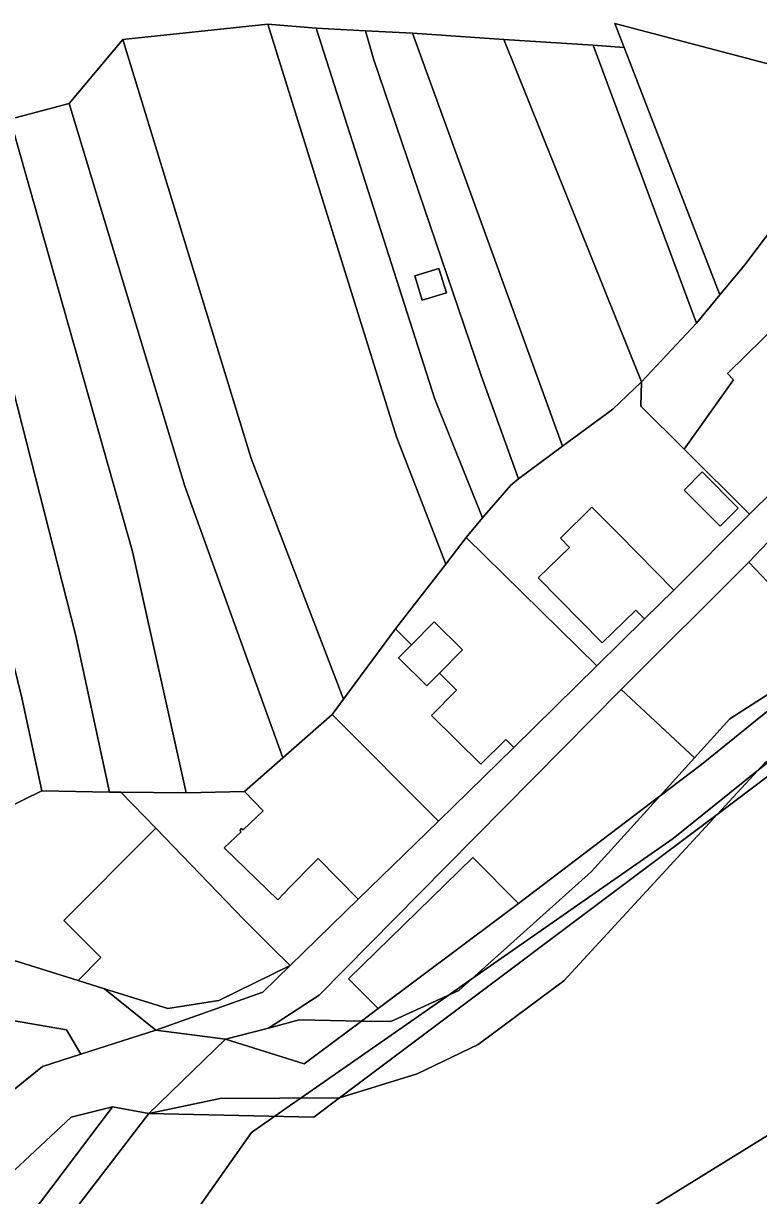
# Model space of a CAD drawing. Extents: x -502026 to -497664, y -1143484 to -1138019.
# Drawn here: x -499060 to -498942.3, y -1140641.6 to -1140454.1 of the extents above; entities that cross this region are included whole.
import ezdxf

# ---------------------------------------------------------------- set-up
doc = ezdxf.new("R2010")
doc.units = 0
for name, color, linetype in [('25', 7, 'Continuous'), ('31', 7, 'Continuous'), ('37', 7, 'Continuous'), ('49', 7, 'Continuous'), ('55', 7, 'Continuous'), ('62', 7, 'Continuous'), ('7', 7, 'Continuous')]:
    doc.layers.add(name, color=color, linetype=linetype)

msp = doc.modelspace()

# ---------------------------------------------------------------- linework, layer by layer
at = {"layer": '25'}
for points in [[(-498890.8, -1140475.65), (-498922.6, -1140511.74), (-498928.68, -1140517.74), (-498930.15, -1140516.24), (-498924.34, -1140510.54), (-498935.81, -1140498.83), (-498941.63, -1140504.53), (-498947.33, -1140510.12), (-498946.34, -1140511.13), (-498954.27, -1140522.22), (-498961.19, -1140515.33), (-498961.1, -1140511.46), (-498952.29, -1140502.04), (-498948.55, -1140497.54), (-498944.54, -1140492.72), (-498936.48, -1140482.05), (-498928.3, -1140476.6), (-498916.42, -1140476.25), (-498904.11, -1140470.12)], [(-498954.27, -1140522.22), (-498943.82, -1140532.62), (-498955.93, -1140544.75), (-498964.73, -1140535.81), (-498969.01, -1140531.46), (-498974.07, -1140536.44), (-498972.62, -1140537.91), (-498977.6, -1140542.79), (-498967.37, -1140553.2), (-498962.02, -1140547.94), (-498960.62, -1140549.36), (-498968.23, -1140556.84), (-498989.14, -1140536.34), (-498986.56, -1140533.2), (-498982.02, -1140527.96), (-498980.78, -1140526.94), (-498973.74, -1140521.71), (-498965.68, -1140515.83), (-498961.1, -1140511.46), (-498961.19, -1140515.33)], [(-498945.62, -1140531.66), (-498951.37, -1140525.85), (-498954.24, -1140528.79), (-498948.49, -1140534.52)], [(-498930.33, -1140553.82), (-498930.71, -1140554.16), (-498943.89, -1140540.27), (-498940.88, -1140537.06), (-498938.05, -1140539.99), (-498930.23, -1140548.1), (-498932.94, -1140550.79)], [(-498930.33, -1140553.82), (-498927.28, -1140551.13), (-498932.81, -1140557.55), (-498935.53, -1140558.45), (-498936.99, -1140558.93), (-498946.95, -1140565.32), (-498952.59, -1140571.55), (-498964.35, -1140560.64), (-498943.89, -1140540.27), (-498930.71, -1140554.16)], [(-498997.92, -1140553.5), (-498999.99, -1140555.6), (-498995.46, -1140560.08), (-498993.42, -1140558.01), (-498990.69, -1140560.74), (-498994.69, -1140564.78), (-498986.8, -1140572.59), (-498982.82, -1140568.62), (-498981.52, -1140569.92), (-498993.59, -1140581.69), (-499010.58, -1140564.66), (-499008.77, -1140562.22), (-499000.46, -1140550.96)], [(-498952.59, -1140571.55), (-498958.11, -1140577.64), (-498980.79, -1140594.87), (-498988.07, -1140587.53), (-499007.96, -1140606.9), (-499003.23, -1140611.68), (-499005.89, -1140613.67), (-499015.88, -1140613.49), (-499020.77, -1140614.83), (-499012.69, -1140609.53), (-498992.42, -1140589.03), (-498964.35, -1140560.64)], [(-499046.23, -1140577.07), (-499044.44, -1140577.08), (-499038.84, -1140582.85), (-499039.7, -1140583.71), (-499053.55, -1140597.58), (-499047.59, -1140603.5), (-499051.26, -1140607.19), (-499065.8, -1140602.64), (-499078.37, -1140605.55), (-499074.79, -1140603.26), (-499079.03, -1140596.64), (-499087.03, -1140601.69), (-499087.82, -1140600.44), (-499088.69, -1140601.02), (-499089.09, -1140596.91), (-499093.56, -1140591.31), (-499086.55, -1140583.39), (-499081.37, -1140581.73), (-499069.49, -1140582.91), (-499066.15, -1140581.28), (-499057.06, -1140576.83)], [(-499006.42, -1140594.19), (-499017.3, -1140604.79), (-499020.21, -1140601.97), (-499024.71, -1140597.42), (-499038.84, -1140582.85), (-499044.44, -1140577.08), (-499033.96, -1140577.16), (-499024.65, -1140576.94), (-499021.61, -1140580.04), (-499024.84, -1140583.11), (-499025.08, -1140582.88), (-499025.39, -1140583.18), (-499025.16, -1140583.42), (-499027.88, -1140585.97), (-499019.3, -1140594.3), (-499017.33, -1140592.23), (-499013.46, -1140588.32), (-499012.82, -1140587.69)], [(-498980.79, -1140594.87), (-498983.98, -1140597.29), (-499003.23, -1140611.68), (-499007.96, -1140606.9), (-498988.07, -1140587.53)]]:
    msp.add_lwpolyline(points, close=True, dxfattribs=at)
at = {"layer": '31'}
msp.add_lwpolyline([(-499059.51, -1140653.93), (-499039.93, -1140628.44), (-499013.55, -1140629.05), (-499009.4, -1140625.94), (-498996.99, -1140622.13), (-498987.24, -1140617.45), (-498973.5, -1140607.22), (-498948.97, -1140580.65), (-498935.04, -1140570.14), (-498907.96, -1140560.79), (-498895.38, -1140560.58), (-498874.34, -1140563.89), (-498867.37, -1140567.21), (-498859.35, -1140611.25), (-498869.14, -1140609.91), (-498879.88, -1140608.33), (-498894.57, -1140606.97), (-498911.97, -1140616.22), (-498924.99, -1140623.14), (-498937.03, -1140629.54), (-498937.32, -1140629.72), (-498959.23, -1140643.29)], dxfattribs=at)
at = {"layer": '37'}
for points in [[(-499013.17, -1140454.85), (-498999.04, -1140499.09), (-498994.15, -1140514.21), (-498986.56, -1140533.2), (-498989.14, -1140536.34), (-498992.42, -1140540.58), (-499000.32, -1140520.22), (-499020.89, -1140454.24)], [(-498963.85, -1140457.95), (-498948.55, -1140497.54), (-498952.29, -1140502.04), (-498968.84, -1140457.62)], [(-498906.82, -1140746.51), (-498919.69, -1140800.87), (-498919.61, -1140811.92), (-498935.58, -1140723.88), (-498959.33, -1140643.34), (-498959.23, -1140643.29), (-498937.32, -1140629.72), (-498919.24, -1140694.63)]]:
    msp.add_lwpolyline(points, close=True, dxfattribs=at)
at = {"layer": '49'}
for points in [[(-498935.04, -1140570.14), (-498941.24, -1140572.28), (-498948.97, -1140580.65), (-499009.4, -1140625.94), (-499028.52, -1140626.08), (-499039.93, -1140628.44), (-499027.65, -1140616.56), (-499015.06, -1140620.53), (-499005.89, -1140613.67), (-499001.19, -1140613.75), (-498990.3, -1140608.8), (-498969.1, -1140589.77), (-498958.11, -1140577.64), (-498951.5, -1140572.66), (-498932.81, -1140557.55), (-498919.26, -1140553.08), (-498915.91, -1140552.5), (-498924.95, -1140562.52)], [(-498958.11, -1140577.64), (-498952.59, -1140571.55), (-498946.95, -1140565.32), (-498936.99, -1140558.93), (-498935.53, -1140558.45), (-498932.81, -1140557.55), (-498951.5, -1140572.66)], [(-499009.4, -1140625.94), (-498948.97, -1140580.65), (-498973.5, -1140607.22), (-498987.24, -1140617.45), (-498996.99, -1140622.13)], [(-499005.89, -1140613.67), (-499015.06, -1140620.53), (-499027.65, -1140616.56), (-499020.77, -1140614.83), (-499015.88, -1140613.49)]]:
    msp.add_lwpolyline(points, close=True, dxfattribs=at)
msp.add_lwpolyline([(-499065.36, -1140627.7), (-499056.95, -1140620.92), (-499050.8, -1140618.95), (-499038.79, -1140615.12), (-499027.65, -1140616.56), (-499039.93, -1140628.44), (-499045.77, -1140627.37), (-499052.36, -1140629.03), (-499063.95, -1140639.83)], dxfattribs=at)
at = {"layer": '55'}
for points in [[(-498783.43, -1140512.69), (-498817.31, -1140501.5), (-498820.56, -1140500.53), (-498829.89, -1140496.72), (-498830.92, -1140496.39), (-498838.59, -1140493.92), (-498874.5, -1140482.41), (-498886.41, -1140477.51), (-498890.8, -1140475.65), (-498904.11, -1140470.12), (-498932.03, -1140463.78), (-498932.31, -1140462.83), (-498965.33, -1140454.12), (-498963.85, -1140457.95), (-498968.84, -1140457.62), (-498983.13, -1140456.67), (-498997.71, -1140455.69), (-499005.24, -1140455.31), (-499013.17, -1140454.85), (-499020.89, -1140454.24), (-499044.1, -1140456.67), (-499052.69, -1140466.93), (-499062.15, -1140469.42)], [(-498940.88, -1140537.06), (-498943.89, -1140540.27), (-498964.35, -1140560.64), (-498992.42, -1140589.03), (-499012.69, -1140609.53), (-499020.77, -1140614.83), (-499027.65, -1140616.56), (-499038.79, -1140615.12), (-499021.68, -1140609.06), (-499017.3, -1140604.79), (-499006.42, -1140594.19), (-498993.59, -1140581.69), (-498981.52, -1140569.92), (-498968.23, -1140556.84), (-498960.62, -1140549.36), (-498955.93, -1140544.75), (-498943.82, -1140532.62), (-498928.68, -1140517.74)], [(-499064.92, -1140652.65), (-499045.77, -1140627.37), (-499039.93, -1140628.44), (-499059.51, -1140653.93), (-499059.42, -1140656.04), (-499055.8, -1140744.6), (-499080.97, -1140788.98)]]:
    msp.add_lwpolyline(points, dxfattribs=at)
for points in [[(-498992.31, -1140497.18), (-498996.17, -1140498.36), (-498997.34, -1140494.5), (-498993.5, -1140493.33)], [(-498928.68, -1140517.74), (-498943.82, -1140532.62), (-498954.27, -1140522.22), (-498946.34, -1140511.13), (-498947.33, -1140510.12), (-498941.63, -1140504.53), (-498935.81, -1140498.83), (-498924.34, -1140510.54), (-498930.15, -1140516.24)], [(-498945.62, -1140531.66), (-498948.49, -1140534.52), (-498954.24, -1140528.79), (-498951.37, -1140525.85)], [(-498955.93, -1140544.75), (-498960.62, -1140549.36), (-498962.02, -1140547.94), (-498967.37, -1140553.2), (-498977.6, -1140542.79), (-498972.62, -1140537.91), (-498974.07, -1140536.44), (-498969.01, -1140531.46), (-498964.73, -1140535.81)], [(-498968.23, -1140556.84), (-498981.52, -1140569.92), (-498982.82, -1140568.62), (-498986.8, -1140572.59), (-498994.69, -1140564.78), (-498990.69, -1140560.74), (-498993.42, -1140558.01), (-498989.74, -1140554.29), (-498994.28, -1140549.81), (-498997.92, -1140553.5), (-499000.46, -1140550.96), (-498992.42, -1140540.58), (-498989.14, -1140536.34)], [(-498993.42, -1140558.01), (-498995.46, -1140560.08), (-498999.99, -1140555.6), (-498997.92, -1140553.5), (-498994.28, -1140549.81), (-498989.74, -1140554.29)], [(-498993.59, -1140581.69), (-499006.42, -1140594.19), (-499012.82, -1140587.69), (-499013.46, -1140588.32), (-499017.33, -1140592.23), (-499019.3, -1140594.3), (-499027.88, -1140585.97), (-499025.16, -1140583.42), (-499025.39, -1140583.18), (-499025.08, -1140582.88), (-499024.84, -1140583.11), (-499021.61, -1140580.04), (-499024.65, -1140576.94), (-499018.49, -1140571.57), (-499010.58, -1140564.66)], [(-498948.97, -1140580.65), (-498941.24, -1140572.28), (-498935.04, -1140570.14)], [(-499005.89, -1140613.67), (-499003.23, -1140611.68), (-498983.98, -1140597.29), (-498980.79, -1140594.87), (-498958.11, -1140577.64), (-498969.1, -1140589.77), (-498990.3, -1140608.8), (-499001.19, -1140613.75)], [(-499017.3, -1140604.79), (-499028.72, -1140610.4), (-499036.91, -1140611.67), (-499047.02, -1140608.51), (-499051.26, -1140607.19), (-499047.59, -1140603.5), (-499053.55, -1140597.58), (-499039.7, -1140583.71), (-499038.84, -1140582.85), (-499024.71, -1140597.42), (-499020.21, -1140601.97)], [(-499051.26, -1140607.19), (-499047.02, -1140608.51), (-499038.79, -1140615.12), (-499050.8, -1140618.95), (-499053.11, -1140615.08), (-499062.07, -1140613.51), (-499064.46, -1140617.09), (-499065.36, -1140627.7), (-499070.17, -1140631.57), (-499072.58, -1140636.22), (-499073.93, -1140632.6), (-499071.1, -1140628.29), (-499074.68, -1140606.61), (-499079.04, -1140605.98), (-499078.37, -1140605.55), (-499065.8, -1140602.64)], [(-499038.79, -1140615.12), (-499047.02, -1140608.51), (-499036.91, -1140611.67), (-499028.72, -1140610.4), (-499017.3, -1140604.79), (-499021.68, -1140609.06)], [(-499050.8, -1140618.95), (-499056.95, -1140620.92), (-499065.36, -1140627.7), (-499064.46, -1140617.09), (-499062.07, -1140613.51), (-499053.11, -1140615.08)], [(-499039.93, -1140628.44), (-499028.52, -1140626.08), (-499009.4, -1140625.94), (-499013.55, -1140629.05)], [(-499061.08, -1140736.96), (-499064.16, -1140698.58), (-499068.76, -1140665.31), (-499063.95, -1140639.83), (-499052.36, -1140629.03), (-499045.77, -1140627.37), (-499064.92, -1140652.65)]]:
    msp.add_lwpolyline(points, close=True, dxfattribs=at)
at = {"layer": '62'}
for points in [[(-499045, -1140662), (-499023.5, -1140631.5), (-499019.77, -1140628.91), (-499017.26, -1140627.15), (-499015.58, -1140625.98), (-498992.02, -1140609.58), (-498988.23, -1140606.94), (-498956, -1140584.5), (-498942.37, -1140573.5), (-498940.57, -1140572.05)], [(-498940.57, -1140572.05), (-498942.37, -1140573.5), (-498956, -1140584.5), (-498988.23, -1140606.94), (-498992.02, -1140609.58), (-499015.58, -1140625.98), (-499017.26, -1140627.15), (-499019.77, -1140628.91), (-499023.5, -1140631.5), (-499045, -1140662)]]:
    msp.add_lwpolyline(points, dxfattribs=at)
at = {"layer": '7'}
for points in [[(-498992.42, -1140540.58), (-499000.46, -1140550.96), (-499008.77, -1140562.22), (-499023.58, -1140523.7), (-499044.1, -1140456.67), (-499020.89, -1140454.24), (-499000.32, -1140520.22)], [(-498932.03, -1140463.78), (-498928.3, -1140476.6), (-498936.48, -1140482.05), (-498944.54, -1140492.72), (-498948.55, -1140497.54), (-498963.85, -1140457.95), (-498965.33, -1140454.12), (-498932.31, -1140462.83)], [(-499005.24, -1140455.31), (-499003.98, -1140459.79), (-498986.73, -1140510.45), (-498980.78, -1140526.94), (-498982.02, -1140527.96), (-498986.56, -1140533.2), (-498994.15, -1140514.21), (-498999.04, -1140499.09), (-499013.17, -1140454.85)], [(-498997.71, -1140455.69), (-498973.74, -1140521.71), (-498980.78, -1140526.94), (-498986.73, -1140510.45), (-499003.98, -1140459.79), (-499005.24, -1140455.31)], [(-498983.13, -1140456.67), (-498961.1, -1140511.46), (-498965.68, -1140515.83), (-498973.74, -1140521.71), (-498997.71, -1140455.69)], [(-499008.77, -1140562.22), (-499010.58, -1140564.66), (-499018.49, -1140571.57), (-499034.18, -1140528.15), (-499052.69, -1140466.93), (-499044.1, -1140456.67), (-499023.58, -1140523.7)], [(-498968.84, -1140457.62), (-498952.29, -1140502.04), (-498961.1, -1140511.46), (-498983.13, -1140456.67)], [(-499046.23, -1140577.07), (-499057.06, -1140576.83), (-499060.25, -1140561.96), (-499083.99, -1140465.33), (-499074.55, -1140462.3), (-499051.69, -1140551.86)], [(-499062.15, -1140469.42), (-499042.57, -1140538.58), (-499033.96, -1140577.16), (-499044.44, -1140577.08), (-499046.23, -1140577.07), (-499051.69, -1140551.86), (-499074.55, -1140462.3)], [(-499057.06, -1140576.83), (-499066.15, -1140581.28), (-499094.87, -1140468.82), (-499083.99, -1140465.33), (-499060.25, -1140561.96)], [(-499018.49, -1140571.57), (-499024.65, -1140576.94), (-499033.96, -1140577.16), (-499042.57, -1140538.58), (-499062.15, -1140469.42), (-499052.69, -1140466.93), (-499034.18, -1140528.15)], [(-498992.31, -1140497.18), (-498993.5, -1140493.33), (-498997.34, -1140494.5), (-498996.17, -1140498.36)]]:
    msp.add_lwpolyline(points, close=True, dxfattribs=at)

doc.saveas('drawing.dxf')
